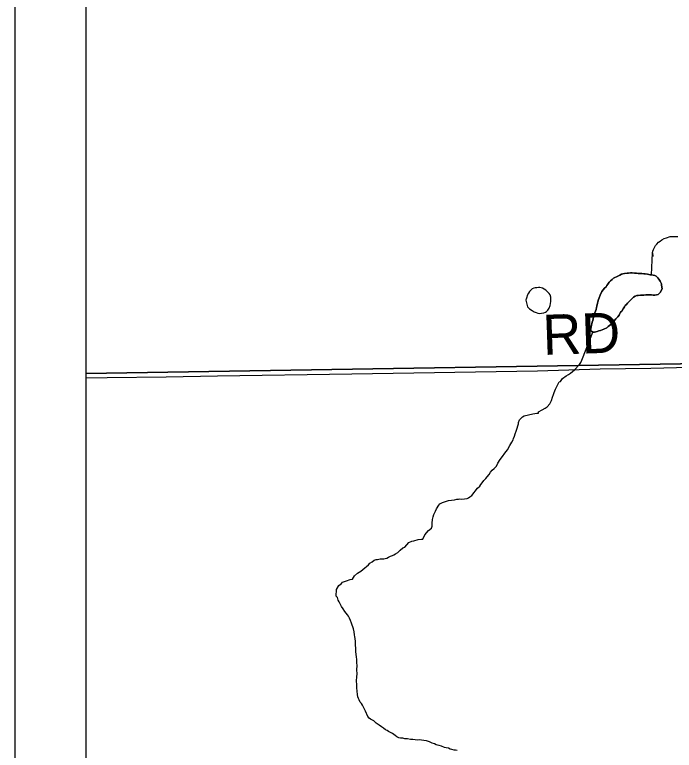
# Model space of a CAD drawing. Extents: x 10.6 to 44.6, y -2.6 to 23.4.
# Drawn here: x 13.103 to 14.036, y 20.288 to 21.329 of the extents above; entities that cross this region are included whole.
import ezdxf

# ---------------------------------------------------------------- set-up
doc = ezdxf.new("R2010")
doc.units = 0
for name, color, linetype in [('GM_X_County', 7, 'Continuous'), ('GM_X_County_Road', 7, 'Continuous'), ('GM_X_County_Road_Text', 7, 'Continuous'), ('GM_X_Minor_Lake', 7, 'Continuous'), ('GM_X_Minor_River', 7, 'Continuous'), ('GM_X_Township', 7, 'Continuous'), ('SH_Data', 7, 'Continuous')]:
    doc.layers.add(name, color=color, linetype=linetype)

msp = doc.modelspace()

# ---------------------------------------------------------------- linework, layer by layer
at = {"layer": 'GM_X_County'}
msp.add_lwpolyline([(20.0033, 15.5302), (20.0033, 22.3267), (13.2033, 22.3267), (13.2033, 15.5267), (19.8413, 15.5267)], dxfattribs=at)
at = {"layer": 'GM_X_County_Road'}
msp.add_lwpolyline([(14.2475, 20.8313), (14.1744, 20.8318), (14.1122, 20.8315), (14.0027, 20.8286), (13.9311, 20.8276), (13.8425, 20.8249), (13.5799, 20.8207), (13.3897, 20.8177), (13.3171, 20.8165), (13.2335, 20.8153), (13.2033, 20.8149)], dxfattribs=at)
at = {"layer": 'GM_X_Minor_Lake'}
for points in [[(14.0084, 20.9603), (14.0061, 20.9606), (14.0038, 20.9614), (14.0019, 20.9613), (14, 20.9617), (13.9981, 20.962), (13.995, 20.9627), (13.9928, 20.9626), (13.9901, 20.963), (13.987, 20.9629), (13.9848, 20.9632), (13.9828, 20.9636), (13.9798, 20.9635), (13.9764, 20.9638), (13.9741, 20.9638), (13.9714, 20.9637), (13.9692, 20.9636), (13.9657, 20.9632), (13.9631, 20.9628), (13.9612, 20.962), (13.9589, 20.9608), (13.9544, 20.9584), (13.9518, 20.9572), (13.9499, 20.9564), (13.948, 20.9544), (13.9458, 20.9529), (13.9439, 20.9506), (13.9421, 20.9482), (13.9406, 20.9459), (13.9395, 20.944), (13.9373, 20.9421), (13.9336, 20.9374), (13.931, 20.9324), (13.9296, 20.9286), (13.9289, 20.9263), (13.9278, 20.9232), (13.9275, 20.9213), (13.9264, 20.9167), (13.9261, 20.9148), (13.9254, 20.9122), (13.9247, 20.9099), (13.9236, 20.9076), (13.9225, 20.9045), (13.9218, 20.9014), (13.9211, 20.8988), (13.9208, 20.8965), (13.9197, 20.8942), (13.9183, 20.8877), (13.9176, 20.8823)], [(13.9176, 20.8823), (13.9183, 20.8877), (13.9197, 20.8942), (13.9208, 20.8965), (13.9211, 20.8988), (13.9218, 20.9014), (13.9225, 20.9045), (13.9236, 20.9076), (13.9247, 20.9099), (13.9254, 20.9122), (13.9261, 20.9148), (13.9264, 20.9167), (13.9275, 20.9213), (13.9278, 20.9232), (13.9289, 20.9263), (13.9296, 20.9286), (13.931, 20.9324), (13.9336, 20.9374), (13.9373, 20.9421), (13.9395, 20.944), (13.9406, 20.9459), (13.9421, 20.9482), (13.9439, 20.9506), (13.9458, 20.9529), (13.948, 20.9544), (13.9499, 20.9564), (13.9518, 20.9572), (13.9544, 20.9584), (13.9589, 20.9608), (13.9612, 20.962), (13.9631, 20.9628), (13.9657, 20.9632), (13.9692, 20.9636), (13.9714, 20.9637), (13.9741, 20.9638), (13.9764, 20.9638), (13.9798, 20.9635), (13.9828, 20.9636), (13.9848, 20.9632), (13.987, 20.9629), (13.9901, 20.963), (13.9928, 20.9626), (13.995, 20.9627), (13.9981, 20.962), (14, 20.9617), (14.0019, 20.9613), (14.0038, 20.9614), (14.0061, 20.9606), (14.0084, 20.9603), (14.0103, 20.9592), (14.0127, 20.957), (14.0142, 20.9551), (14.0162, 20.9521), (14.017, 20.9502), (14.0178, 20.9484), (14.0182, 20.9465), (14.0191, 20.9416), (14.0161, 20.9362), (14.0132, 20.9334), (14.0086, 20.9326), (14.006, 20.9325), (14.0037, 20.9329), (14.0018, 20.9328), (13.9995, 20.9328), (13.9976, 20.9327), (13.9957, 20.9327), (13.993, 20.9326), (13.9907, 20.9326), (13.9881, 20.9325), (13.985, 20.9321), (13.9831, 20.932), (13.9805, 20.9312), (13.9783, 20.9296), (13.9764, 20.9277), (13.9742, 20.9254), (13.9719, 20.923), (13.9697, 20.9211), (13.9686, 20.9192), (13.9667, 20.9176), (13.9656, 20.9157), (13.9638, 20.913), (13.9619, 20.9099), (13.9601, 20.9083), (13.959, 20.9064), (13.9579, 20.9041), (13.956, 20.9018), (13.9534, 20.8991), (13.9508, 20.896), (13.9482, 20.8925), (13.9426, 20.8882), (13.9408, 20.8863), (13.9362, 20.8843), (13.9317, 20.8823), (13.9291, 20.8818), (13.9268, 20.881), (13.9234, 20.8802), (13.9207, 20.8801), (13.9176, 20.8823)], [(13.9176, 20.8823), (13.9207, 20.8801), (13.9234, 20.8802), (13.9268, 20.881), (13.9291, 20.8818), (13.9317, 20.8823), (13.9362, 20.8843), (13.9408, 20.8863), (13.9426, 20.8882), (13.9482, 20.8925), (13.9508, 20.896), (13.9534, 20.8991), (13.956, 20.9018), (13.9579, 20.9041), (13.959, 20.9064), (13.9601, 20.9083), (13.9619, 20.9099), (13.9638, 20.913), (13.9656, 20.9157), (13.9667, 20.9176), (13.9686, 20.9192), (13.9697, 20.9211), (13.9719, 20.923), (13.9742, 20.9254), (13.9764, 20.9277), (13.9783, 20.9296), (13.9805, 20.9312), (13.9831, 20.932), (13.985, 20.9321), (13.9881, 20.9325), (13.9907, 20.9326), (13.993, 20.9326), (13.9957, 20.9327), (13.9976, 20.9327), (13.9995, 20.9328), (14.0018, 20.9328), (14.0037, 20.9329), (14.006, 20.9325), (14.0086, 20.9326), (14.0132, 20.9334), (14.0161, 20.9362), (14.0191, 20.9416), (14.0182, 20.9465), (14.0178, 20.9484), (14.017, 20.9502), (14.0162, 20.9521), (14.0142, 20.9551), (14.0127, 20.957), (14.0103, 20.9592), (14.0084, 20.9603)], [(13.8591, 20.9347), (13.8563, 20.9376), (13.8544, 20.9395), (13.8521, 20.941), (13.8498, 20.9421), (13.8479, 20.9428), (13.8456, 20.9431), (13.8437, 20.9434), (13.8414, 20.943), (13.8391, 20.943), (13.8372, 20.9425), (13.835, 20.9413), (13.8312, 20.9375), (13.8298, 20.9352), (13.8279, 20.9317), (13.8272, 20.9298), (13.8265, 20.9267), (13.8262, 20.9256), (13.8262, 20.9252)], [(13.8262, 20.9252), (13.8283, 20.9157), (13.8314, 20.9132), (13.8349, 20.9109), (13.8379, 20.9087), (13.8406, 20.9077), (13.8429, 20.9069), (13.8448, 20.9066), (13.8517, 20.9075), (13.8536, 20.9083), (13.8554, 20.9095), (13.8569, 20.9114), (13.8588, 20.9141), (13.8606, 20.918), (13.8612, 20.9233), (13.8615, 20.9275), (13.8615, 20.9298), (13.8603, 20.9328), (13.8591, 20.9347), (13.8563, 20.9376), (13.8544, 20.9395), (13.8521, 20.941), (13.8498, 20.9421), (13.8479, 20.9428), (13.8456, 20.9431), (13.8437, 20.9434), (13.8414, 20.943), (13.8391, 20.943), (13.8372, 20.9425), (13.835, 20.9413), (13.8312, 20.9375), (13.8298, 20.9352), (13.8279, 20.9317), (13.8272, 20.9298), (13.8265, 20.9267), (13.8262, 20.9256), (13.8262, 20.9252)], [(13.8262, 20.9252), (13.8283, 20.9157), (13.8314, 20.9132), (13.8349, 20.9109), (13.8379, 20.9087), (13.8406, 20.9077), (13.8429, 20.9069), (13.8448, 20.9066), (13.8517, 20.9075), (13.8536, 20.9083), (13.8554, 20.9095), (13.8569, 20.9114), (13.8588, 20.9141), (13.8606, 20.918), (13.8612, 20.9233), (13.8615, 20.9275), (13.8615, 20.9298), (13.8603, 20.9328), (13.8591, 20.9347)]]:
    msp.add_lwpolyline(points, dxfattribs=at)
at = {"layer": 'GM_X_Minor_River'}
for points in [[(14.0038, 20.9614), (14.0054, 20.9922), (14.0055, 20.9872), (14.0054, 20.9922), (14.0058, 20.9948), (14.0065, 20.9968), (14.0076, 20.9987), (14.0083, 21.0006), (14.0094, 21.0025), (14.0113, 21.0048), (14.0139, 21.0072), (14.0161, 21.0087), (14.0184, 21.0107), (14.0217, 21.0127), (14.0251, 21.0135), (14.0304, 21.0155), (14.0354, 21.0156), (14.0411, 21.0154)], [(13.7166, 20.6416), (13.7208, 20.6425), (13.7253, 20.6429), (13.7283, 20.6438), (13.7306, 20.6438), (13.7325, 20.6442), (13.7352, 20.6439), (13.7394, 20.644), (13.7428, 20.6445), (13.745, 20.6457), (13.7469, 20.6468), (13.7495, 20.6488), (13.7577, 20.6592), (13.7607, 20.662), (13.7625, 20.6643), (13.7644, 20.667), (13.7666, 20.6701), (13.7692, 20.6728), (13.7714, 20.6755), (13.774, 20.6786), (13.7762, 20.6817), (13.7784, 20.6848), (13.7811, 20.6871), (13.7844, 20.6906), (13.7866, 20.6948), (13.7899, 20.6998), (13.7932, 20.7041), (13.7962, 20.7087), (13.7999, 20.7137), (13.8036, 20.7195), (13.8061, 20.7245), (13.808, 20.7276), (13.8087, 20.7295), (13.8098, 20.7329), (13.8108, 20.736), (13.8123, 20.7398), (13.8137, 20.744), (13.8148, 20.7475), (13.8155, 20.7502), (13.8158, 20.7521), (13.8172, 20.7559), (13.8213, 20.7602), (13.8236, 20.7614), (13.8296, 20.763), (13.8361, 20.7643), (13.8414, 20.7655), (13.844, 20.7656), (13.844, 20.7675), (13.8489, 20.7703), (13.8534, 20.7726), (13.8564, 20.7742), (13.8598, 20.7785), (13.8623, 20.7835), (13.8637, 20.7881), (13.8652, 20.7919), (13.8663, 20.7946), (13.868, 20.7996), (13.8706, 20.8049), (13.8732, 20.8096), (13.875, 20.8104), (13.878, 20.8146), (13.8829, 20.8181), (13.8866, 20.8201), (13.8893, 20.8221), (13.8919, 20.8244), (13.8949, 20.8268), (13.9019, 20.8341), (13.9038, 20.8372), (13.9052, 20.8403), (13.9063, 20.8426), (13.9207, 20.8801)], [(13.5965, 20.3494), (13.595, 20.3524), (13.5934, 20.3547), (13.5918, 20.3565), (13.5902, 20.3596), (13.5894, 20.3618), (13.5882, 20.3641), (13.5878, 20.3675), (13.5873, 20.372), (13.5868, 20.3766), (13.5867, 20.3811), (13.5866, 20.3868), (13.5869, 20.3922), (13.5872, 20.3967), (13.5871, 20.402), (13.5873, 20.4081), (13.5868, 20.4123), (13.5867, 20.4169), (13.5863, 20.4206), (13.5858, 20.4241), (13.5854, 20.4282), (13.5853, 20.4328), (13.5852, 20.4373), (13.5851, 20.4423), (13.5846, 20.4465), (13.5841, 20.4491), (13.5837, 20.4518), (13.5829, 20.4559), (13.5824, 20.4601), (13.5812, 20.4631), (13.5804, 20.4654), (13.5792, 20.4684), (13.578, 20.4718), (13.5767, 20.4755), (13.5752, 20.4782), (13.5736, 20.48), (13.5716, 20.4823), (13.5697, 20.4845), (13.5677, 20.4883), (13.565, 20.492), (13.5634, 20.4958), (13.5618, 20.4984), (13.5606, 20.5007), (13.5598, 20.5025), (13.5594, 20.5044), (13.5578, 20.5063), (13.558, 20.5158), (13.5613, 20.5216), (13.565, 20.5243), (13.5665, 20.5262), (13.5722, 20.5283), (13.5775, 20.5299), (13.5809, 20.5304), (13.5838, 20.5354), (13.5879, 20.5389), (13.5924, 20.5416), (13.5954, 20.544), (13.598, 20.5467), (13.6007, 20.5486), (13.6033, 20.5506), (13.6055, 20.5529), (13.6085, 20.5549), (13.6115, 20.5572), (13.6142, 20.5581), (13.616, 20.5585), (13.6198, 20.5593), (13.6221, 20.5594), (13.6252, 20.5594), (13.627, 20.5599), (13.6293, 20.5603), (13.6316, 20.5615), (13.6346, 20.5631), (13.6372, 20.5639), (13.6391, 20.5647), (13.6414, 20.5663), (13.6447, 20.5682), (13.6481, 20.5713), (13.6518, 20.5748), (13.6549, 20.576), (13.6604, 20.5822), (13.6649, 20.5842), (13.6676, 20.5847), (13.6736, 20.5867), (13.6782, 20.5872), (13.6805, 20.5872), (13.683, 20.5934), (13.6882, 20.5992), (13.6923, 20.6027), (13.6934, 20.6054), (13.6933, 20.6096), (13.694, 20.6149), (13.695, 20.6187), (13.6957, 20.6218), (13.6972, 20.6249), (13.6983, 20.6268), (13.6997, 20.6302), (13.7027, 20.6352), (13.7045, 20.6372), (13.7079, 20.6388), (13.7124, 20.6404), (13.7166, 20.6416)], [(13.7287, 20.2881), (13.7264, 20.2884), (13.7245, 20.2887), (13.7215, 20.2894), (13.7188, 20.2901), (13.7165, 20.2912), (13.7134, 20.2919), (13.7111, 20.2923), (13.7069, 20.2941), (13.7035, 20.2951), (13.7012, 20.2958), (13.6989, 20.2962), (13.6966, 20.2973), (13.6935, 20.2983), (13.6897, 20.3001), (13.6854, 20.3016), (13.6816, 20.3023), (13.6782, 20.3026), (13.6755, 20.3029), (13.6721, 20.3028), (13.6694, 20.3031), (13.666, 20.3034), (13.6626, 20.3037), (13.6588, 20.3044), (13.6549, 20.3047), (13.6519, 20.3054), (13.6488, 20.3057), (13.6462, 20.306), (13.6435, 20.3075), (13.6411, 20.3094), (13.6373, 20.3119), (13.6346, 20.3134), (13.6319, 20.3149), (13.63, 20.3163), (13.6273, 20.3174), (13.6246, 20.3196), (13.6219, 20.3215), (13.6184, 20.3241), (13.6141, 20.3266), (13.6107, 20.33), (13.6064, 20.3322), (13.6045, 20.334), (13.6025, 20.3363), (13.5993, 20.3438), (13.5978, 20.3464), (13.5965, 20.3494)]]:
    msp.add_lwpolyline(points, dxfattribs=at)
at = {"layer": 'GM_X_Township'}
for points in [[(15.2363, 22.3267), (13.2033, 22.3267), (13.2033, 20.8217)], [(13.2033, 20.8217), (14.2481, 20.8385), (14.8927, 20.8536), (15.2545, 20.8646), (15.2514, 21.0808), (15.2493, 21.2218), (15.2389, 21.9444), (15.2375, 22.264), (15.2363, 22.3267)], [(15.2709, 19.5646), (15.2685, 20.051), (15.2587, 20.5958), (15.2545, 20.8646), (14.8927, 20.8536), (14.2481, 20.8385), (13.2033, 20.8217)], [(13.2033, 20.8217), (13.2033, 15.5267), (15.2903, 15.5267)]]:
    msp.add_lwpolyline(points, dxfattribs=at)
at = {"layer": 'SH_Data'}
msp.add_line((13.1028, 22.4265), (13.1028, 15.4265), dxfattribs=at)

# ---------------------------------------------------------------- texts
at = {"layer": 'GM_X_County_Road_Text'}
msp.add_text('RD', height=0.05682, rotation=1.9711, dxfattribs=at).set_placement((13.8507, 20.8477))

doc.saveas('drawing.dxf')
